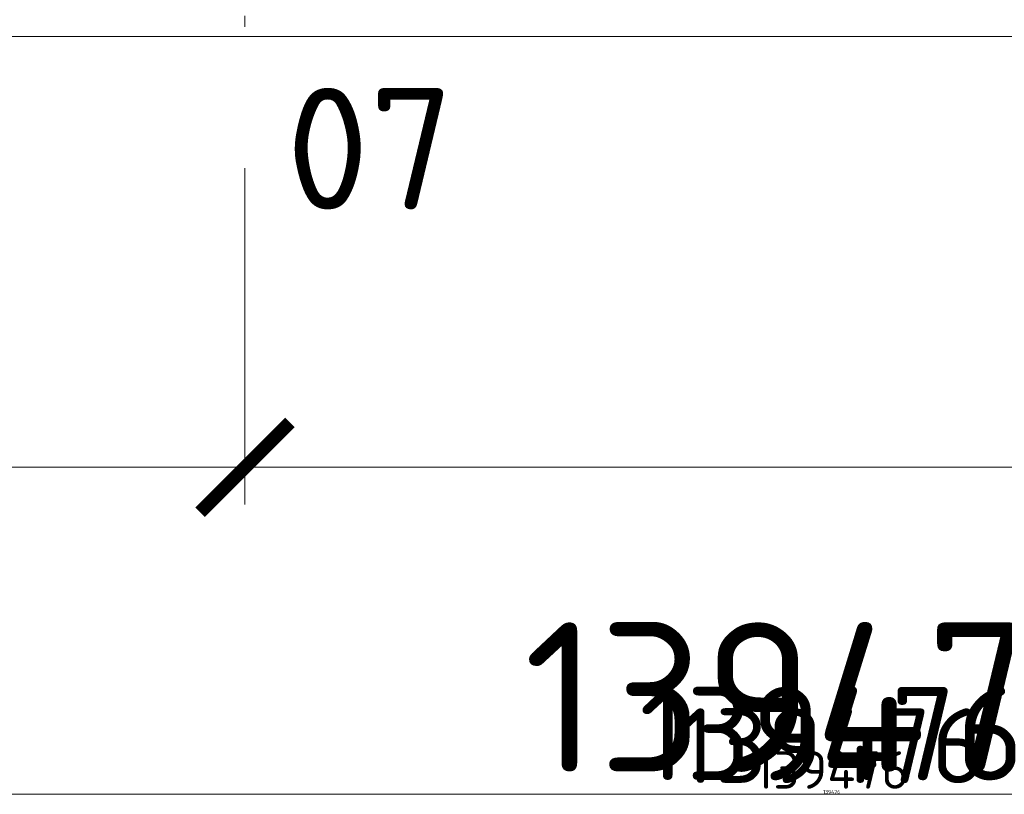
# Model space of a CAD drawing. Header units: millimetres. Extents: x -725694 to 5289369, y -1488057 to 2187451.
# Tile 565 of 656: x 364795 to 370061, y 144775 to 148920. Entities that reach past the tile are written whole.
import ezdxf

# ---------------------------------------------------------------- set-up
doc = ezdxf.new("R2010")
doc.units = ezdxf.units.MM
doc.linetypes.add('CENTERX2', pattern=[101.6, 63.5, -12.7, 12.7, -12.7])
doc.linetypes.add('DASHDOT', pattern=[25.4, 12.7, -6.35, 0, -6.35])
doc.layers.get('Defpoints').update_dxf_attribs({"color": 8})
for name, color, linetype, lineweight in [('A99_N_koty-200', 5, 'Continuous', 5), ('A99_N_koty-200 @ 1', 5, 'Continuous', 5), ('A99_N_koty-200 @ 10', 5, 'Continuous', 5), ('A99_N_koty-200 @ 100', 5, 'Continuous', 5), ('A99_N_koty-200 @ 200', 5, 'Continuous', 5), ('A99_N_koty-200 @ 250 (1)', 5, 'Continuous', 5), ('A99_N_koty-200 @ 250 (2)', 5, 'Continuous', 5), ('A99_N_koty-200 @ 400', 5, 'Continuous', 5), ('A99_N_txt-popis-200', 240, 'Continuous', 5), ('A99_S_kce-pohl', 7, 'Continuous', 5), ('A99_S_osy', 1, 'CENTERX2', 5)]:
    doc.layers.add(name, color=color, linetype=linetype, lineweight=lineweight)
doc.styles.add('A99_kota', font='isocpeur.ttf', dxfattribs={"height": 2})
doc.styles.add('ad_popis 100', font='isocpeur.ttf', dxfattribs={"height": 200})
doc.dimstyles.new('A99_kota_200 new', dxfattribs={"dimscale": 200, "dimtxt": 2, "dimasz": 1.2, "dimexe": 0.5, "dimexo": 1.5, "dimgap": 0.3, "dimtad": 1, "dimdec": 0, "dimzin": 3, "dimdsep": 46, "dimtxsty": 'A99_kota', "dimblk": 'ARCHTICK', "dimcen": 2.5, "dimazin": 2, "dimtfac": 0.75, "dimtdec": 0, "dimtmove": 2, "dimatfit": 0, "dimfxl": 0, "dimtolj": 1, "dimtzin": 0, "dimlwd": 5, "dimlwe": 5, "dimarcsym": 0})

# ---------------------------------------------------------------- blocks, each defined once
blk = doc.blocks.new('_ArchTick')
at = {"color": 0, "linetype": 'ByBlock', "const_width": 0.15}
blk.add_lwpolyline([(-0.5, -0.5), (0.5, 0.5)], dxfattribs=at)
blk = doc.blocks.new('*D4720')
at = {"layer": 'A99_N_koty-200', "color": 0, "linetype": 'Continuous', "lineweight": 5, "ltscale": 10, "transparency": 16777216}
for p, q in [((366000, 146925), (366000, 146475)), ((378000, 146925), (378000, 146475)), ((378000, 146525), (366000, 146525))]:
    blk.add_line(p, q, dxfattribs=at)
at = {"layer": 'Defpoints', "color": 0, "linetype": 'Continuous', "lineweight": 0, "ltscale": 10, "transparency": 16777216}
for p in [(366000, 149400), (378000, 149400), (366000, 146525)]:
    blk.add_point(p, dxfattribs=at)
at = {"layer": 'A99_N_koty-200', "color": 0, "linetype": 'Continuous', "lineweight": 5, "ltscale": 10, "transparency": 16777216, "xscale": 120, "yscale": 120, "zscale": 120, "rotation": 180}
blk.add_blockref('_ArchTick', (366000, 146525), dxfattribs=at)
at = {"layer": 'A99_N_koty-200', "color": 0, "linetype": 'Continuous', "lineweight": 5, "ltscale": 10, "transparency": 16777216, "xscale": 120, "yscale": 120, "zscale": 120}
blk.add_blockref('_ArchTick', (378000, 146525), dxfattribs=at)
at = {"layer": 'A99_N_koty-200', "color": 0, "linetype": 'Continuous', "ltscale": 10, "transparency": 16777216, "insert": (372000, 146655), "char_height": 200, "attachment_point": 5, "style": 'A99_kota'}
blk.add_mtext('\\A1;12000', dxfattribs=at)
blk = doc.blocks.new('*D4721')
at = {"layer": 'A99_N_koty-200', "color": 0, "linetype": 'Continuous', "lineweight": 5, "ltscale": 10, "transparency": 16777216}
for p, q in [((366000, 147325), (366000, 146425)), ((378000, 147325), (378000, 146425)), ((378000, 146525), (366000, 146525))]:
    blk.add_line(p, q, dxfattribs=at)
at = {"layer": 'Defpoints', "color": 0, "linetype": 'Continuous', "lineweight": 0, "ltscale": 10, "transparency": 16777216}
for p in [(366000, 149400), (378000, 149400), (366000, 146525)]:
    blk.add_point(p, dxfattribs=at)
at = {"layer": 'A99_N_koty-200', "color": 0, "linetype": 'Continuous', "lineweight": 5, "ltscale": 10, "transparency": 16777216, "xscale": 240, "yscale": 240, "zscale": 240, "rotation": 180}
blk.add_blockref('_ArchTick', (366000, 146525), dxfattribs=at)
at = {"layer": 'A99_N_koty-200', "color": 0, "linetype": 'Continuous', "lineweight": 5, "ltscale": 10, "transparency": 16777216, "xscale": 240, "yscale": 240, "zscale": 240}
blk.add_blockref('_ArchTick', (378000, 146525), dxfattribs=at)
at = {"layer": 'A99_N_koty-200', "color": 0, "linetype": 'Continuous', "ltscale": 10, "transparency": 16777216, "insert": (372000, 146785), "char_height": 400, "attachment_point": 5, "style": 'A99_kota'}
blk.add_mtext('\\A1;12000', dxfattribs=at)
blk = doc.blocks.new('*D4722')
at = {"layer": 'A99_N_koty-200', "color": 0, "linetype": 'Continuous', "lineweight": 5, "ltscale": 10, "transparency": 16777216}
for p, q in [((366000, 146529), (366000, 146524.5)), ((378000, 146525), (366000, 146525)), ((378000, 146529), (378000, 146524.5))]:
    blk.add_line(p, q, dxfattribs=at)
at = {"layer": 'Defpoints', "color": 0, "linetype": 'Continuous', "lineweight": 0, "ltscale": 10, "transparency": 16777216}
for p in [(366000, 149400), (378000, 149400), (366000, 146525)]:
    blk.add_point(p, dxfattribs=at)
at = {"layer": 'A99_N_koty-200', "color": 0, "linetype": 'Continuous', "lineweight": 5, "ltscale": 10, "transparency": 16777216, "xscale": 1.2, "yscale": 1.2, "zscale": 1.2, "rotation": 180}
blk.add_blockref('_ArchTick', (366000, 146525), dxfattribs=at)
at = {"layer": 'A99_N_koty-200', "color": 0, "linetype": 'Continuous', "lineweight": 5, "ltscale": 10, "transparency": 16777216, "xscale": 1.2, "yscale": 1.2, "zscale": 1.2}
blk.add_blockref('_ArchTick', (378000, 146525), dxfattribs=at)
at = {"layer": 'A99_N_koty-200', "color": 0, "linetype": 'Continuous', "ltscale": 10, "transparency": 16777216, "insert": (372000, 146526.3), "char_height": 2, "attachment_point": 5, "style": 'A99_kota'}
blk.add_mtext('\\A1;12000', dxfattribs=at)
blk = doc.blocks.new('*D4723')
at = {"layer": 'A99_N_koty-200', "color": 0, "linetype": 'Continuous', "lineweight": 5, "ltscale": 10, "transparency": 16777216}
for p, q in [((366000, 148125), (366000, 146325)), ((378000, 148125), (378000, 146325)), ((378000, 146525), (366000, 146525))]:
    blk.add_line(p, q, dxfattribs=at)
at = {"layer": 'Defpoints', "color": 0, "linetype": 'Continuous', "lineweight": 0, "ltscale": 10, "transparency": 16777216}
for p in [(366000, 149400), (378000, 149400), (366000, 146525)]:
    blk.add_point(p, dxfattribs=at)
at = {"layer": 'A99_N_koty-200', "color": 0, "linetype": 'Continuous', "lineweight": 5, "ltscale": 10, "transparency": 16777216, "xscale": 480, "yscale": 480, "zscale": 480, "rotation": 180}
blk.add_blockref('_ArchTick', (366000, 146525), dxfattribs=at)
at = {"layer": 'A99_N_koty-200', "color": 0, "linetype": 'Continuous', "lineweight": 5, "ltscale": 10, "transparency": 16777216, "xscale": 480, "yscale": 480, "zscale": 480}
blk.add_blockref('_ArchTick', (378000, 146525), dxfattribs=at)
at = {"layer": 'A99_N_koty-200', "color": 0, "linetype": 'Continuous', "ltscale": 10, "transparency": 16777216, "insert": (372000, 147045), "char_height": 800, "attachment_point": 5, "style": 'A99_kota'}
blk.add_mtext('\\A1;12000', dxfattribs=at)
blk = doc.blocks.new('*D4724')
at = {"layer": 'A99_N_koty-200', "color": 0, "linetype": 'Continuous', "lineweight": 5, "ltscale": 10, "transparency": 16777216}
for p, q in [((366000, 146565), (366000, 146520)), ((378000, 146525), (366000, 146525)), ((378000, 146565), (378000, 146520))]:
    blk.add_line(p, q, dxfattribs=at)
at = {"layer": 'Defpoints', "color": 0, "linetype": 'Continuous', "lineweight": 0, "ltscale": 10, "transparency": 16777216}
for p in [(366000, 149400), (378000, 149400), (366000, 146525)]:
    blk.add_point(p, dxfattribs=at)
at = {"layer": 'A99_N_koty-200', "color": 0, "linetype": 'Continuous', "lineweight": 5, "ltscale": 10, "transparency": 16777216, "xscale": 12, "yscale": 12, "zscale": 12, "rotation": 180}
blk.add_blockref('_ArchTick', (366000, 146525), dxfattribs=at)
at = {"layer": 'A99_N_koty-200', "color": 0, "linetype": 'Continuous', "lineweight": 5, "ltscale": 10, "transparency": 16777216, "xscale": 12, "yscale": 12, "zscale": 12}
blk.add_blockref('_ArchTick', (378000, 146525), dxfattribs=at)
at = {"layer": 'A99_N_koty-200', "color": 0, "linetype": 'Continuous', "ltscale": 10, "transparency": 16777216, "insert": (372000, 146538), "char_height": 20, "attachment_point": 5, "style": 'A99_kota'}
blk.add_mtext('\\A1;12000', dxfattribs=at)
blk = doc.blocks.new('*D4725')
at = {"layer": 'A99_N_koty-200', "color": 0, "linetype": 'Continuous', "lineweight": 5, "ltscale": 10, "transparency": 16777216}
for p, q in [((366000, 147525), (366000, 146400)), ((378000, 147525), (378000, 146400)), ((378000, 146525), (366000, 146525))]:
    blk.add_line(p, q, dxfattribs=at)
at = {"layer": 'Defpoints', "color": 0, "linetype": 'Continuous', "lineweight": 0, "ltscale": 10, "transparency": 16777216}
for p in [(366000, 149400), (378000, 149400), (366000, 146525)]:
    blk.add_point(p, dxfattribs=at)
at = {"layer": 'A99_N_koty-200', "color": 0, "linetype": 'Continuous', "lineweight": 5, "ltscale": 10, "transparency": 16777216, "xscale": 300, "yscale": 300, "zscale": 300, "rotation": 180}
blk.add_blockref('_ArchTick', (366000, 146525), dxfattribs=at)
at = {"layer": 'A99_N_koty-200', "color": 0, "linetype": 'Continuous', "lineweight": 5, "ltscale": 10, "transparency": 16777216, "xscale": 300, "yscale": 300, "zscale": 300}
blk.add_blockref('_ArchTick', (378000, 146525), dxfattribs=at)
at = {"layer": 'A99_N_koty-200', "color": 0, "linetype": 'Continuous', "ltscale": 10, "transparency": 16777216, "insert": (372000, 146850), "char_height": 500, "attachment_point": 5, "style": 'A99_kota'}
blk.add_mtext('\\A1;12000', dxfattribs=at)
blk = doc.blocks.new('*D4726')
at = {"layer": 'A99_N_koty-200', "color": 0, "linetype": 'Continuous', "lineweight": 5, "ltscale": 10, "transparency": 16777216}
for p, q in [((366000, 147525), (366000, 146400)), ((378000, 147525), (378000, 146400)), ((378000, 146525), (366000, 146525))]:
    blk.add_line(p, q, dxfattribs=at)
at = {"layer": 'Defpoints', "color": 0, "linetype": 'Continuous', "lineweight": 0, "ltscale": 10, "transparency": 16777216}
for p in [(366000, 149400), (378000, 149400), (366000, 146525)]:
    blk.add_point(p, dxfattribs=at)
at = {"layer": 'A99_N_koty-200', "color": 0, "linetype": 'Continuous', "lineweight": 5, "ltscale": 10, "transparency": 16777216, "xscale": 300, "yscale": 300, "zscale": 300, "rotation": 180}
blk.add_blockref('_ArchTick', (366000, 146525), dxfattribs=at)
at = {"layer": 'A99_N_koty-200', "color": 0, "linetype": 'Continuous', "lineweight": 5, "ltscale": 10, "transparency": 16777216, "xscale": 300, "yscale": 300, "zscale": 300}
blk.add_blockref('_ArchTick', (378000, 146525), dxfattribs=at)
at = {"layer": 'A99_N_koty-200', "color": 0, "linetype": 'Continuous', "ltscale": 10, "transparency": 16777216, "insert": (372000, 146850), "char_height": 500, "attachment_point": 5, "style": 'A99_kota'}
blk.add_mtext('\\A1;12000', dxfattribs=at)
blk = doc.blocks.new('*D4736')
at = {"layer": 'A99_N_koty-200', "color": 0, "linetype": 'Continuous', "lineweight": 5, "ltscale": 10, "transparency": 16777216}
for p, q in [((354000, 146925), (354000, 146475)), ((366000, 146925), (366000, 146475)), ((366000, 146525), (354000, 146525))]:
    blk.add_line(p, q, dxfattribs=at)
at = {"layer": 'Defpoints', "color": 0, "linetype": 'Continuous', "lineweight": 0, "ltscale": 10, "transparency": 16777216}
for p in [(354000, 149400), (366000, 149400), (354000, 146525)]:
    blk.add_point(p, dxfattribs=at)
at = {"layer": 'A99_N_koty-200', "color": 0, "linetype": 'Continuous', "lineweight": 5, "ltscale": 10, "transparency": 16777216, "xscale": 120, "yscale": 120, "zscale": 120, "rotation": 180}
blk.add_blockref('_ArchTick', (354000, 146525), dxfattribs=at)
at = {"layer": 'A99_N_koty-200', "color": 0, "linetype": 'Continuous', "lineweight": 5, "ltscale": 10, "transparency": 16777216, "xscale": 120, "yscale": 120, "zscale": 120}
blk.add_blockref('_ArchTick', (366000, 146525), dxfattribs=at)
at = {"layer": 'A99_N_koty-200', "color": 0, "linetype": 'Continuous', "ltscale": 10, "transparency": 16777216, "insert": (360000, 146655), "char_height": 200, "attachment_point": 5, "style": 'A99_kota'}
blk.add_mtext('\\A1;12000', dxfattribs=at)
blk = doc.blocks.new('*D4737')
at = {"layer": 'A99_N_koty-200', "color": 0, "linetype": 'Continuous', "lineweight": 5, "ltscale": 10, "transparency": 16777216}
for p, q in [((354000, 147325), (354000, 146425)), ((366000, 147325), (366000, 146425)), ((366000, 146525), (354000, 146525))]:
    blk.add_line(p, q, dxfattribs=at)
at = {"layer": 'Defpoints', "color": 0, "linetype": 'Continuous', "lineweight": 0, "ltscale": 10, "transparency": 16777216}
for p in [(354000, 149400), (366000, 149400), (354000, 146525)]:
    blk.add_point(p, dxfattribs=at)
at = {"layer": 'A99_N_koty-200', "color": 0, "linetype": 'Continuous', "lineweight": 5, "ltscale": 10, "transparency": 16777216, "xscale": 240, "yscale": 240, "zscale": 240, "rotation": 180}
blk.add_blockref('_ArchTick', (354000, 146525), dxfattribs=at)
at = {"layer": 'A99_N_koty-200', "color": 0, "linetype": 'Continuous', "lineweight": 5, "ltscale": 10, "transparency": 16777216, "xscale": 240, "yscale": 240, "zscale": 240}
blk.add_blockref('_ArchTick', (366000, 146525), dxfattribs=at)
at = {"layer": 'A99_N_koty-200', "color": 0, "linetype": 'Continuous', "ltscale": 10, "transparency": 16777216, "insert": (360000, 146785), "char_height": 400, "attachment_point": 5, "style": 'A99_kota'}
blk.add_mtext('\\A1;12000', dxfattribs=at)
blk = doc.blocks.new('*D4738')
at = {"layer": 'A99_N_koty-200', "color": 0, "linetype": 'Continuous', "lineweight": 5, "ltscale": 10, "transparency": 16777216}
for p, q in [((354000, 146529), (354000, 146524.5)), ((366000, 146525), (354000, 146525)), ((366000, 146529), (366000, 146524.5))]:
    blk.add_line(p, q, dxfattribs=at)
at = {"layer": 'Defpoints', "color": 0, "linetype": 'Continuous', "lineweight": 0, "ltscale": 10, "transparency": 16777216}
for p in [(354000, 149400), (366000, 149400), (354000, 146525)]:
    blk.add_point(p, dxfattribs=at)
at = {"layer": 'A99_N_koty-200', "color": 0, "linetype": 'Continuous', "lineweight": 5, "ltscale": 10, "transparency": 16777216, "xscale": 1.2, "yscale": 1.2, "zscale": 1.2, "rotation": 180}
blk.add_blockref('_ArchTick', (354000, 146525), dxfattribs=at)
at = {"layer": 'A99_N_koty-200', "color": 0, "linetype": 'Continuous', "lineweight": 5, "ltscale": 10, "transparency": 16777216, "xscale": 1.2, "yscale": 1.2, "zscale": 1.2}
blk.add_blockref('_ArchTick', (366000, 146525), dxfattribs=at)
at = {"layer": 'A99_N_koty-200', "color": 0, "linetype": 'Continuous', "ltscale": 10, "transparency": 16777216, "insert": (360000, 146526.3), "char_height": 2, "attachment_point": 5, "style": 'A99_kota'}
blk.add_mtext('\\A1;12000', dxfattribs=at)
blk = doc.blocks.new('*D4739')
at = {"layer": 'A99_N_koty-200', "color": 0, "linetype": 'Continuous', "lineweight": 5, "ltscale": 10, "transparency": 16777216}
for p, q in [((354000, 148125), (354000, 146325)), ((366000, 148125), (366000, 146325)), ((366000, 146525), (354000, 146525))]:
    blk.add_line(p, q, dxfattribs=at)
at = {"layer": 'Defpoints', "color": 0, "linetype": 'Continuous', "lineweight": 0, "ltscale": 10, "transparency": 16777216}
for p in [(354000, 149400), (366000, 149400), (354000, 146525)]:
    blk.add_point(p, dxfattribs=at)
at = {"layer": 'A99_N_koty-200', "color": 0, "linetype": 'Continuous', "lineweight": 5, "ltscale": 10, "transparency": 16777216, "xscale": 480, "yscale": 480, "zscale": 480, "rotation": 180}
blk.add_blockref('_ArchTick', (354000, 146525), dxfattribs=at)
at = {"layer": 'A99_N_koty-200', "color": 0, "linetype": 'Continuous', "lineweight": 5, "ltscale": 10, "transparency": 16777216, "xscale": 480, "yscale": 480, "zscale": 480}
blk.add_blockref('_ArchTick', (366000, 146525), dxfattribs=at)
at = {"layer": 'A99_N_koty-200', "color": 0, "linetype": 'Continuous', "ltscale": 10, "transparency": 16777216, "insert": (360000, 147045), "char_height": 800, "attachment_point": 5, "style": 'A99_kota'}
blk.add_mtext('\\A1;12000', dxfattribs=at)
blk = doc.blocks.new('*D4740')
at = {"layer": 'A99_N_koty-200', "color": 0, "linetype": 'Continuous', "lineweight": 5, "ltscale": 10, "transparency": 16777216}
for p, q in [((354000, 146565), (354000, 146520)), ((366000, 146525), (354000, 146525)), ((366000, 146565), (366000, 146520))]:
    blk.add_line(p, q, dxfattribs=at)
at = {"layer": 'Defpoints', "color": 0, "linetype": 'Continuous', "lineweight": 0, "ltscale": 10, "transparency": 16777216}
for p in [(354000, 149400), (366000, 149400), (354000, 146525)]:
    blk.add_point(p, dxfattribs=at)
at = {"layer": 'A99_N_koty-200', "color": 0, "linetype": 'Continuous', "lineweight": 5, "ltscale": 10, "transparency": 16777216, "xscale": 12, "yscale": 12, "zscale": 12, "rotation": 180}
blk.add_blockref('_ArchTick', (354000, 146525), dxfattribs=at)
at = {"layer": 'A99_N_koty-200', "color": 0, "linetype": 'Continuous', "lineweight": 5, "ltscale": 10, "transparency": 16777216, "xscale": 12, "yscale": 12, "zscale": 12}
blk.add_blockref('_ArchTick', (366000, 146525), dxfattribs=at)
at = {"layer": 'A99_N_koty-200', "color": 0, "linetype": 'Continuous', "ltscale": 10, "transparency": 16777216, "insert": (360000, 146538), "char_height": 20, "attachment_point": 5, "style": 'A99_kota'}
blk.add_mtext('\\A1;12000', dxfattribs=at)
blk = doc.blocks.new('*D4741')
at = {"layer": 'A99_N_koty-200', "color": 0, "linetype": 'Continuous', "lineweight": 5, "ltscale": 10, "transparency": 16777216}
for p, q in [((354000, 147525), (354000, 146400)), ((366000, 147525), (366000, 146400)), ((366000, 146525), (354000, 146525))]:
    blk.add_line(p, q, dxfattribs=at)
at = {"layer": 'Defpoints', "color": 0, "linetype": 'Continuous', "lineweight": 0, "ltscale": 10, "transparency": 16777216}
for p in [(354000, 149400), (366000, 149400), (354000, 146525)]:
    blk.add_point(p, dxfattribs=at)
at = {"layer": 'A99_N_koty-200', "color": 0, "linetype": 'Continuous', "lineweight": 5, "ltscale": 10, "transparency": 16777216, "xscale": 300, "yscale": 300, "zscale": 300, "rotation": 180}
blk.add_blockref('_ArchTick', (354000, 146525), dxfattribs=at)
at = {"layer": 'A99_N_koty-200', "color": 0, "linetype": 'Continuous', "lineweight": 5, "ltscale": 10, "transparency": 16777216, "xscale": 300, "yscale": 300, "zscale": 300}
blk.add_blockref('_ArchTick', (366000, 146525), dxfattribs=at)
at = {"layer": 'A99_N_koty-200', "color": 0, "linetype": 'Continuous', "ltscale": 10, "transparency": 16777216, "insert": (360000, 146850), "char_height": 500, "attachment_point": 5, "style": 'A99_kota'}
blk.add_mtext('\\A1;12000', dxfattribs=at)
blk = doc.blocks.new('*D4742')
at = {"layer": 'A99_N_koty-200', "color": 0, "linetype": 'Continuous', "lineweight": 5, "ltscale": 10, "transparency": 16777216}
for p, q in [((354000, 147525), (354000, 146400)), ((366000, 147525), (366000, 146400)), ((366000, 146525), (354000, 146525))]:
    blk.add_line(p, q, dxfattribs=at)
at = {"layer": 'Defpoints', "color": 0, "linetype": 'Continuous', "lineweight": 0, "ltscale": 10, "transparency": 16777216}
for p in [(354000, 149400), (366000, 149400), (354000, 146525)]:
    blk.add_point(p, dxfattribs=at)
at = {"layer": 'A99_N_koty-200', "color": 0, "linetype": 'Continuous', "lineweight": 5, "ltscale": 10, "transparency": 16777216, "xscale": 300, "yscale": 300, "zscale": 300, "rotation": 180}
blk.add_blockref('_ArchTick', (354000, 146525), dxfattribs=at)
at = {"layer": 'A99_N_koty-200', "color": 0, "linetype": 'Continuous', "lineweight": 5, "ltscale": 10, "transparency": 16777216, "xscale": 300, "yscale": 300, "zscale": 300}
blk.add_blockref('_ArchTick', (366000, 146525), dxfattribs=at)
at = {"layer": 'A99_N_koty-200', "color": 0, "linetype": 'Continuous', "ltscale": 10, "transparency": 16777216, "insert": (360000, 146850), "char_height": 500, "attachment_point": 5, "style": 'A99_kota'}
blk.add_mtext('\\A1;12000', dxfattribs=at)
blk = doc.blocks.new('*D4784')
at = {"layer": 'A99_N_koty-200', "color": 0, "linetype": 'Continuous', "lineweight": 5, "ltscale": 10, "transparency": 16777216}
for p, q in [((299400, 145175), (299400, 144725)), ((438875.5, 145175), (438875.5, 144725)), ((438875.5, 144775), (299400, 144775))]:
    blk.add_line(p, q, dxfattribs=at)
at = {"layer": 'Defpoints', "color": 0, "linetype": 'Continuous', "lineweight": 0, "ltscale": 10, "transparency": 16777216}
for p in [(299400, 148705), (438875.5, 148705), (299400, 144775)]:
    blk.add_point(p, dxfattribs=at)
at = {"layer": 'A99_N_koty-200', "color": 0, "linetype": 'Continuous', "lineweight": 5, "ltscale": 10, "transparency": 16777216, "xscale": 120, "yscale": 120, "zscale": 120, "rotation": 180}
blk.add_blockref('_ArchTick', (299400, 144775), dxfattribs=at)
at = {"layer": 'A99_N_koty-200', "color": 0, "linetype": 'Continuous', "lineweight": 5, "ltscale": 10, "transparency": 16777216, "xscale": 120, "yscale": 120, "zscale": 120}
blk.add_blockref('_ArchTick', (438875.5, 144775), dxfattribs=at)
at = {"layer": 'A99_N_koty-200', "color": 0, "linetype": 'Continuous', "ltscale": 10, "transparency": 16777216, "insert": (369137.8, 144905), "char_height": 200, "attachment_point": 5, "style": 'A99_kota'}
blk.add_mtext('\\A1;139476', dxfattribs=at)
blk = doc.blocks.new('*D4785')
at = {"layer": 'A99_N_koty-200', "color": 0, "linetype": 'Continuous', "lineweight": 5, "ltscale": 10, "transparency": 16777216}
for p, q in [((299400, 145575), (299400, 144675)), ((438875.5, 145575), (438875.5, 144675)), ((438875.5, 144775), (299400, 144775))]:
    blk.add_line(p, q, dxfattribs=at)
at = {"layer": 'Defpoints', "color": 0, "linetype": 'Continuous', "lineweight": 0, "ltscale": 10, "transparency": 16777216}
for p in [(299400, 148705), (438875.5, 148705), (299400, 144775)]:
    blk.add_point(p, dxfattribs=at)
at = {"layer": 'A99_N_koty-200', "color": 0, "linetype": 'Continuous', "lineweight": 5, "ltscale": 10, "transparency": 16777216, "xscale": 240, "yscale": 240, "zscale": 240, "rotation": 180}
blk.add_blockref('_ArchTick', (299400, 144775), dxfattribs=at)
at = {"layer": 'A99_N_koty-200', "color": 0, "linetype": 'Continuous', "lineweight": 5, "ltscale": 10, "transparency": 16777216, "xscale": 240, "yscale": 240, "zscale": 240}
blk.add_blockref('_ArchTick', (438875.5, 144775), dxfattribs=at)
at = {"layer": 'A99_N_koty-200', "color": 0, "linetype": 'Continuous', "ltscale": 10, "transparency": 16777216, "insert": (369137.8, 145035), "char_height": 400, "attachment_point": 5, "style": 'A99_kota'}
blk.add_mtext('\\A1;139476', dxfattribs=at)
blk = doc.blocks.new('*D4786')
at = {"layer": 'A99_N_koty-200', "color": 0, "linetype": 'Continuous', "lineweight": 5, "ltscale": 10, "transparency": 16777216}
for p, q in [((299400, 144779), (299400, 144774.5)), ((438875.5, 144775), (299400, 144775)), ((438875.5, 144779), (438875.5, 144774.5))]:
    blk.add_line(p, q, dxfattribs=at)
at = {"layer": 'Defpoints', "color": 0, "linetype": 'Continuous', "lineweight": 0, "ltscale": 10, "transparency": 16777216}
for p in [(299400, 148705), (438875.5, 148705), (299400, 144775)]:
    blk.add_point(p, dxfattribs=at)
at = {"layer": 'A99_N_koty-200', "color": 0, "linetype": 'Continuous', "lineweight": 5, "ltscale": 10, "transparency": 16777216, "xscale": 1.2, "yscale": 1.2, "zscale": 1.2, "rotation": 180}
blk.add_blockref('_ArchTick', (299400, 144775), dxfattribs=at)
at = {"layer": 'A99_N_koty-200', "color": 0, "linetype": 'Continuous', "lineweight": 5, "ltscale": 10, "transparency": 16777216, "xscale": 1.2, "yscale": 1.2, "zscale": 1.2}
blk.add_blockref('_ArchTick', (438875.5, 144775), dxfattribs=at)
at = {"layer": 'A99_N_koty-200', "color": 0, "linetype": 'Continuous', "ltscale": 10, "transparency": 16777216, "insert": (369137.8, 144776.3), "char_height": 2, "attachment_point": 5, "style": 'A99_kota'}
blk.add_mtext('\\A1;139476', dxfattribs=at)
blk = doc.blocks.new('*D4787')
at = {"layer": 'A99_N_koty-200', "color": 0, "linetype": 'Continuous', "lineweight": 5, "ltscale": 10, "transparency": 16777216}
for p, q in [((299400, 146375), (299400, 144575)), ((438875.5, 146375), (438875.5, 144575)), ((438875.5, 144775), (299400, 144775))]:
    blk.add_line(p, q, dxfattribs=at)
at = {"layer": 'Defpoints', "color": 0, "linetype": 'Continuous', "lineweight": 0, "ltscale": 10, "transparency": 16777216}
for p in [(299400, 148705), (438875.5, 148705), (299400, 144775)]:
    blk.add_point(p, dxfattribs=at)
at = {"layer": 'A99_N_koty-200', "color": 0, "linetype": 'Continuous', "lineweight": 5, "ltscale": 10, "transparency": 16777216, "xscale": 480, "yscale": 480, "zscale": 480, "rotation": 180}
blk.add_blockref('_ArchTick', (299400, 144775), dxfattribs=at)
at = {"layer": 'A99_N_koty-200', "color": 0, "linetype": 'Continuous', "lineweight": 5, "ltscale": 10, "transparency": 16777216, "xscale": 480, "yscale": 480, "zscale": 480}
blk.add_blockref('_ArchTick', (438875.5, 144775), dxfattribs=at)
at = {"layer": 'A99_N_koty-200', "color": 0, "linetype": 'Continuous', "ltscale": 10, "transparency": 16777216, "insert": (369137.8, 145295), "char_height": 800, "attachment_point": 5, "style": 'A99_kota'}
blk.add_mtext('\\A1;139476', dxfattribs=at)
blk = doc.blocks.new('*D4788')
at = {"layer": 'A99_N_koty-200', "color": 0, "linetype": 'Continuous', "lineweight": 5, "ltscale": 10, "transparency": 16777216}
for p, q in [((299400, 144815), (299400, 144770)), ((438875.5, 144775), (299400, 144775)), ((438875.5, 144815), (438875.5, 144770))]:
    blk.add_line(p, q, dxfattribs=at)
at = {"layer": 'Defpoints', "color": 0, "linetype": 'Continuous', "lineweight": 0, "ltscale": 10, "transparency": 16777216}
for p in [(299400, 148705), (438875.5, 148705), (299400, 144775)]:
    blk.add_point(p, dxfattribs=at)
at = {"layer": 'A99_N_koty-200', "color": 0, "linetype": 'Continuous', "lineweight": 5, "ltscale": 10, "transparency": 16777216, "xscale": 12, "yscale": 12, "zscale": 12, "rotation": 180}
blk.add_blockref('_ArchTick', (299400, 144775), dxfattribs=at)
at = {"layer": 'A99_N_koty-200', "color": 0, "linetype": 'Continuous', "lineweight": 5, "ltscale": 10, "transparency": 16777216, "xscale": 12, "yscale": 12, "zscale": 12}
blk.add_blockref('_ArchTick', (438875.5, 144775), dxfattribs=at)
at = {"layer": 'A99_N_koty-200', "color": 0, "linetype": 'Continuous', "ltscale": 10, "transparency": 16777216, "insert": (369137.8, 144788), "char_height": 20, "attachment_point": 5, "style": 'A99_kota'}
blk.add_mtext('\\A1;139476', dxfattribs=at)
blk = doc.blocks.new('*D4789')
at = {"layer": 'A99_N_koty-200', "color": 0, "linetype": 'Continuous', "lineweight": 5, "ltscale": 10, "transparency": 16777216}
for p, q in [((299400, 145775), (299400, 144650)), ((438875.5, 145775), (438875.5, 144650)), ((438875.5, 144775), (299400, 144775))]:
    blk.add_line(p, q, dxfattribs=at)
at = {"layer": 'Defpoints', "color": 0, "linetype": 'Continuous', "lineweight": 0, "ltscale": 10, "transparency": 16777216}
for p in [(299400, 148705), (438875.5, 148705), (299400, 144775)]:
    blk.add_point(p, dxfattribs=at)
at = {"layer": 'A99_N_koty-200', "color": 0, "linetype": 'Continuous', "lineweight": 5, "ltscale": 10, "transparency": 16777216, "xscale": 300, "yscale": 300, "zscale": 300, "rotation": 180}
blk.add_blockref('_ArchTick', (299400, 144775), dxfattribs=at)
at = {"layer": 'A99_N_koty-200', "color": 0, "linetype": 'Continuous', "lineweight": 5, "ltscale": 10, "transparency": 16777216, "xscale": 300, "yscale": 300, "zscale": 300}
blk.add_blockref('_ArchTick', (438875.5, 144775), dxfattribs=at)
at = {"layer": 'A99_N_koty-200', "color": 0, "linetype": 'Continuous', "ltscale": 10, "transparency": 16777216, "insert": (369137.8, 145100), "char_height": 500, "attachment_point": 5, "style": 'A99_kota'}
blk.add_mtext('\\A1;139476', dxfattribs=at)
blk = doc.blocks.new('*D4790')
at = {"layer": 'A99_N_koty-200', "color": 0, "linetype": 'Continuous', "lineweight": 5, "ltscale": 10, "transparency": 16777216}
for p, q in [((299400, 145775), (299400, 144650)), ((438875.5, 145775), (438875.5, 144650)), ((438875.5, 144775), (299400, 144775))]:
    blk.add_line(p, q, dxfattribs=at)
at = {"layer": 'Defpoints', "color": 0, "linetype": 'Continuous', "lineweight": 0, "ltscale": 10, "transparency": 16777216}
for p in [(299400, 148705), (438875.5, 148705), (299400, 144775)]:
    blk.add_point(p, dxfattribs=at)
at = {"layer": 'A99_N_koty-200', "color": 0, "linetype": 'Continuous', "lineweight": 5, "ltscale": 10, "transparency": 16777216, "xscale": 300, "yscale": 300, "zscale": 300, "rotation": 180}
blk.add_blockref('_ArchTick', (299400, 144775), dxfattribs=at)
at = {"layer": 'A99_N_koty-200', "color": 0, "linetype": 'Continuous', "lineweight": 5, "ltscale": 10, "transparency": 16777216, "xscale": 300, "yscale": 300, "zscale": 300}
blk.add_blockref('_ArchTick', (438875.5, 144775), dxfattribs=at)
at = {"layer": 'A99_N_koty-200', "color": 0, "linetype": 'Continuous', "ltscale": 10, "transparency": 16777216, "insert": (369137.8, 145100), "char_height": 500, "attachment_point": 5, "style": 'A99_kota'}
blk.add_mtext('\\A1;139476', dxfattribs=at)
blk = doc.blocks.new('*U6091')
at = {"layer": 'A99_N_koty-200 @ 1', "linetype": 'Continuous', "ltscale": 10}
dim = blk.add_linear_dim(base=(366000, 146525), p1=(378000, 149400), p2=(366000, 149400), angle=180, dimstyle='A99_kota_200 new', override={"dimscale": 1, "dimtix": 1, "dimtofl": 1, "dimtmove": 1, "dimatfit": 1}, dxfattribs=at)
dim.commit()
dim.dimension.update_dxf_attribs({"geometry": '*D4722', "text_midpoint": (372000, 146526.3)})
at = {"layer": 'A99_N_koty-200 @ 10', "linetype": 'Continuous', "ltscale": 10}
dim = blk.add_linear_dim(base=(366000, 146525), p1=(378000, 149400), p2=(366000, 149400), angle=180, dimstyle='A99_kota_200 new', override={"dimscale": 10, "dimtix": 1, "dimtofl": 1, "dimtmove": 1, "dimatfit": 1}, dxfattribs=at)
dim.commit()
dim.dimension.update_dxf_attribs({"geometry": '*D4724', "text_midpoint": (372000, 146538)})
at = {"layer": 'A99_N_koty-200 @ 100', "linetype": 'Continuous', "ltscale": 10}
dim = blk.add_linear_dim(base=(366000, 146525), p1=(378000, 149400), p2=(366000, 149400), angle=180, dimstyle='A99_kota_200 new', override={"dimscale": 100, "dimtix": 1, "dimtofl": 1, "dimtmove": 1, "dimatfit": 1}, dxfattribs=at)
dim.commit()
dim.dimension.update_dxf_attribs({"geometry": '*D4720', "text_midpoint": (372000, 146655)})
at = {"layer": 'A99_N_koty-200 @ 200', "linetype": 'Continuous', "ltscale": 10}
dim = blk.add_linear_dim(base=(366000, 146525), p1=(378000, 149400), p2=(366000, 149400), angle=180, dimstyle='A99_kota_200 new', override={"dimscale": 200, "dimtix": 1, "dimtofl": 1, "dimtmove": 1, "dimatfit": 1}, dxfattribs=at)
dim.commit()
dim.dimension.update_dxf_attribs({"geometry": '*D4721', "text_midpoint": (372000, 146785)})
at = {"layer": 'A99_N_koty-200 @ 250 (1)', "linetype": 'Continuous', "ltscale": 10}
dim = blk.add_linear_dim(base=(366000, 146525), p1=(378000, 149400), p2=(366000, 149400), angle=180, dimstyle='A99_kota_200 new', override={"dimscale": 250, "dimtix": 1, "dimtofl": 1, "dimtmove": 1, "dimatfit": 1}, dxfattribs=at)
dim.commit()
dim.dimension.update_dxf_attribs({"geometry": '*D4726', "text_midpoint": (372000, 146850)})
at = {"layer": 'A99_N_koty-200 @ 250 (2)', "linetype": 'Continuous', "ltscale": 10}
dim = blk.add_linear_dim(base=(366000, 146525), p1=(378000, 149400), p2=(366000, 149400), angle=180, dimstyle='A99_kota_200 new', override={"dimscale": 250, "dimtix": 1, "dimtofl": 1, "dimtmove": 1, "dimatfit": 1}, dxfattribs=at)
dim.commit()
dim.dimension.update_dxf_attribs({"geometry": '*D4725', "text_midpoint": (372000, 146850)})
at = {"layer": 'A99_N_koty-200 @ 400', "linetype": 'Continuous', "ltscale": 10}
dim = blk.add_linear_dim(base=(366000, 146525), p1=(378000, 149400), p2=(366000, 149400), angle=180, dimstyle='A99_kota_200 new', override={"dimscale": 400, "dimtix": 1, "dimtofl": 1, "dimtmove": 1, "dimatfit": 1}, dxfattribs=at)
dim.commit()
dim.dimension.update_dxf_attribs({"geometry": '*D4723', "text_midpoint": (372000, 147045)})
blk = doc.blocks.new('*U6093')
at = {"layer": 'A99_N_koty-200 @ 1', "linetype": 'Continuous', "ltscale": 10}
dim = blk.add_linear_dim(base=(354000, 146525), p1=(366000, 149400), p2=(354000, 149400), angle=180, dimstyle='A99_kota_200 new', override={"dimscale": 1, "dimtix": 1, "dimtofl": 1, "dimtmove": 1, "dimatfit": 1}, dxfattribs=at)
dim.commit()
dim.dimension.update_dxf_attribs({"geometry": '*D4738', "text_midpoint": (360000, 146526.3)})
at = {"layer": 'A99_N_koty-200 @ 10', "linetype": 'Continuous', "ltscale": 10}
dim = blk.add_linear_dim(base=(354000, 146525), p1=(366000, 149400), p2=(354000, 149400), angle=180, dimstyle='A99_kota_200 new', override={"dimscale": 10, "dimtix": 1, "dimtofl": 1, "dimtmove": 1, "dimatfit": 1}, dxfattribs=at)
dim.commit()
dim.dimension.update_dxf_attribs({"geometry": '*D4740', "text_midpoint": (360000, 146538)})
at = {"layer": 'A99_N_koty-200 @ 100', "linetype": 'Continuous', "ltscale": 10}
dim = blk.add_linear_dim(base=(354000, 146525), p1=(366000, 149400), p2=(354000, 149400), angle=180, dimstyle='A99_kota_200 new', override={"dimscale": 100, "dimtix": 1, "dimtofl": 1, "dimtmove": 1, "dimatfit": 1}, dxfattribs=at)
dim.commit()
dim.dimension.update_dxf_attribs({"geometry": '*D4736', "text_midpoint": (360000, 146655)})
at = {"layer": 'A99_N_koty-200 @ 200', "linetype": 'Continuous', "ltscale": 10}
dim = blk.add_linear_dim(base=(354000, 146525), p1=(366000, 149400), p2=(354000, 149400), angle=180, dimstyle='A99_kota_200 new', override={"dimscale": 200, "dimtix": 1, "dimtofl": 1, "dimtmove": 1, "dimatfit": 1}, dxfattribs=at)
dim.commit()
dim.dimension.update_dxf_attribs({"geometry": '*D4737', "text_midpoint": (360000, 146785)})
at = {"layer": 'A99_N_koty-200 @ 250 (1)', "linetype": 'Continuous', "ltscale": 10}
dim = blk.add_linear_dim(base=(354000, 146525), p1=(366000, 149400), p2=(354000, 149400), angle=180, dimstyle='A99_kota_200 new', override={"dimscale": 250, "dimtix": 1, "dimtofl": 1, "dimtmove": 1, "dimatfit": 1}, dxfattribs=at)
dim.commit()
dim.dimension.update_dxf_attribs({"geometry": '*D4742', "text_midpoint": (360000, 146850)})
at = {"layer": 'A99_N_koty-200 @ 250 (2)', "linetype": 'Continuous', "ltscale": 10}
dim = blk.add_linear_dim(base=(354000, 146525), p1=(366000, 149400), p2=(354000, 149400), angle=180, dimstyle='A99_kota_200 new', override={"dimscale": 250, "dimtix": 1, "dimtofl": 1, "dimtmove": 1, "dimatfit": 1}, dxfattribs=at)
dim.commit()
dim.dimension.update_dxf_attribs({"geometry": '*D4741', "text_midpoint": (360000, 146850)})
at = {"layer": 'A99_N_koty-200 @ 400', "linetype": 'Continuous', "ltscale": 10}
dim = blk.add_linear_dim(base=(354000, 146525), p1=(366000, 149400), p2=(354000, 149400), angle=180, dimstyle='A99_kota_200 new', override={"dimscale": 400, "dimtix": 1, "dimtofl": 1, "dimtmove": 1, "dimatfit": 1}, dxfattribs=at)
dim.commit()
dim.dimension.update_dxf_attribs({"geometry": '*D4739', "text_midpoint": (360000, 147045)})
blk = doc.blocks.new('*U6099')
at = {"layer": 'A99_N_koty-200 @ 1', "linetype": 'Continuous', "ltscale": 10}
dim = blk.add_linear_dim(base=(299400, 144775), p1=(438875.5457, 148705), p2=(299400, 148705), angle=180, dimstyle='A99_kota_200 new', override={"dimscale": 1, "dimtix": 1, "dimtofl": 1, "dimtmove": 1, "dimatfit": 1}, dxfattribs=at)
dim.commit()
dim.dimension.update_dxf_attribs({"geometry": '*D4786', "text_midpoint": (369137.7728, 144776.3)})
at = {"layer": 'A99_N_koty-200 @ 10', "linetype": 'Continuous', "ltscale": 10}
dim = blk.add_linear_dim(base=(299400, 144775), p1=(438875.5457, 148705), p2=(299400, 148705), angle=180, dimstyle='A99_kota_200 new', override={"dimscale": 10, "dimtix": 1, "dimtofl": 1, "dimtmove": 1, "dimatfit": 1}, dxfattribs=at)
dim.commit()
dim.dimension.update_dxf_attribs({"geometry": '*D4788', "text_midpoint": (369137.7728, 144788)})
at = {"layer": 'A99_N_koty-200 @ 100', "linetype": 'Continuous', "ltscale": 10}
dim = blk.add_linear_dim(base=(299400, 144775), p1=(438875.5457, 148705), p2=(299400, 148705), angle=180, dimstyle='A99_kota_200 new', override={"dimscale": 100, "dimtix": 1, "dimtofl": 1, "dimtmove": 1, "dimatfit": 1}, dxfattribs=at)
dim.commit()
dim.dimension.update_dxf_attribs({"geometry": '*D4784', "text_midpoint": (369137.7728, 144905)})
at = {"layer": 'A99_N_koty-200 @ 200', "linetype": 'Continuous', "ltscale": 10}
dim = blk.add_linear_dim(base=(299400, 144775), p1=(438875.5457, 148705), p2=(299400, 148705), angle=180, dimstyle='A99_kota_200 new', override={"dimscale": 200, "dimtix": 1, "dimtofl": 1, "dimtmove": 1, "dimatfit": 1}, dxfattribs=at)
dim.commit()
dim.dimension.update_dxf_attribs({"geometry": '*D4785', "text_midpoint": (369137.7728, 145035)})
at = {"layer": 'A99_N_koty-200 @ 250 (1)', "linetype": 'Continuous', "ltscale": 10}
dim = blk.add_linear_dim(base=(299400, 144775), p1=(438875.5457, 148705), p2=(299400, 148705), angle=180, dimstyle='A99_kota_200 new', override={"dimscale": 250, "dimtix": 1, "dimtofl": 1, "dimtmove": 1, "dimatfit": 1}, dxfattribs=at)
dim.commit()
dim.dimension.update_dxf_attribs({"geometry": '*D4790', "text_midpoint": (369137.7728, 145100)})
at = {"layer": 'A99_N_koty-200 @ 250 (2)', "linetype": 'Continuous', "ltscale": 10}
dim = blk.add_linear_dim(base=(299400, 144775), p1=(438875.5457, 148705), p2=(299400, 148705), angle=180, dimstyle='A99_kota_200 new', override={"dimscale": 250, "dimtix": 1, "dimtofl": 1, "dimtmove": 1, "dimatfit": 1}, dxfattribs=at)
dim.commit()
dim.dimension.update_dxf_attribs({"geometry": '*D4789', "text_midpoint": (369137.7728, 145100)})
at = {"layer": 'A99_N_koty-200 @ 400', "linetype": 'Continuous', "ltscale": 10}
dim = blk.add_linear_dim(base=(299400, 144775), p1=(438875.5457, 148705), p2=(299400, 148705), angle=180, dimstyle='A99_kota_200 new', override={"dimscale": 400, "dimtix": 1, "dimtofl": 1, "dimtmove": 1, "dimatfit": 1}, dxfattribs=at)
dim.commit()
dim.dimension.update_dxf_attribs({"geometry": '*D4787', "text_midpoint": (369137.7728, 145295)})

msp = doc.modelspace()

# ---------------------------------------------------------------- linework, layer by layer
at = {"layer": 'A99_S_osy', "linetype": 'DASHDOT', "lineweight": 5, "ltscale": 30}
msp.add_lwpolyline([(366000, 250300), (366000, 146890)], dxfattribs=at)

# ---------------------------------------------------------------- next in the draw order: texts
at = {"layer": 'A99_N_txt-popis-200', "color": 1, "lineweight": 0, "insert": (366220, 148555), "char_height": 650, "attachment_point": 1, "style": 'ad_popis 100', "bg_fill": 2}
msp.add_mtext_dynamic_manual_height_columns('07', width=832.5, gutter_width=1000, heights=[0], dxfattribs=at)

# ---------------------------------------------------------------- next in the draw order: linework, layer by layer
at = {"layer": 'A99_S_kce-pohl', "linetype": 'Continuous'}
msp.add_lwpolyline([(438875.5, 148830), (299400, 148830)], dxfattribs=at)

# ---------------------------------------------------------------- next in the draw order: block references
at = {"layer": 'A99_N_koty-200', "color": 3, "linetype": 'Continuous', "lineweight": 0}
for name in ['*U6093', '*U6091', '*U6099']:
    msp.add_blockref(name, (0, 0), dxfattribs=at)

doc.saveas('drawing.dxf')
